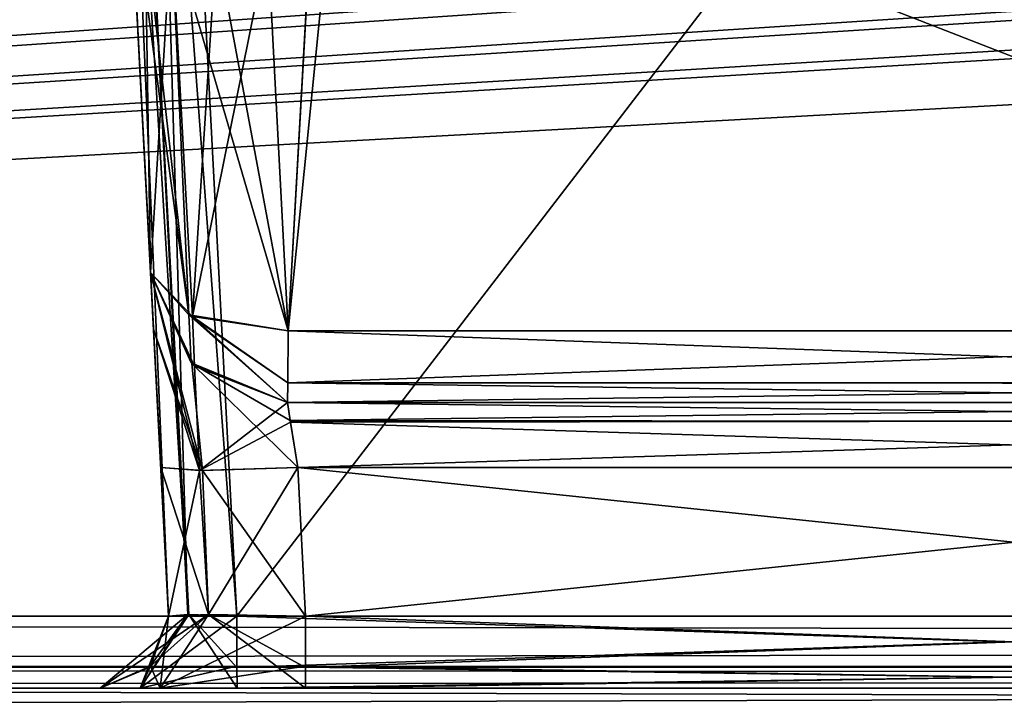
# Model space of a CAD drawing. Header units: inches. Extents: x -9.1 to 9.1, y -2.2 to 4.3.
# Tile 261 of 656: x -4.9 to -4.5, y -1.6 to -1.3. Entities that reach past the tile are written whole.
import ezdxf

# ---------------------------------------------------------------- set-up
doc = ezdxf.new("R2010")
doc.units = ezdxf.units.IN
doc.header["$LTSCALE"] = 65.185185
doc.header["$MEASUREMENT"] = 0
for name, color, linetype in [('14025', 7, 'CONTINUOUS'), ('14387', 7, 'CONTINUOUS'), ('14415', 7, 'CONTINUOUS'), ('2242', 7, 'CONTINUOUS'), ('2373', 7, 'CONTINUOUS'), ('2389', 7, 'CONTINUOUS'), ('2598', 7, 'CONTINUOUS'), ('2618', 7, 'CONTINUOUS'), ('2632', 7, 'CONTINUOUS'), ('2633', 7, 'CONTINUOUS'), ('2634', 7, 'CONTINUOUS'), ('2635', 7, 'CONTINUOUS'), ('2697', 7, 'CONTINUOUS'), ('2698', 7, 'CONTINUOUS'), ('2741', 7, 'CONTINUOUS'), ('2783', 7, 'CONTINUOUS'), ('3121', 7, 'CONTINUOUS'), ('3179', 7, 'CONTINUOUS'), ('3470', 7, 'CONTINUOUS'), ('3541', 7, 'CONTINUOUS'), ('4235', 7, 'CONTINUOUS'), ('4236', 7, 'CONTINUOUS'), ('4237', 7, 'CONTINUOUS'), ('4238', 7, 'CONTINUOUS'), ('4239', 7, 'CONTINUOUS'), ('4240', 7, 'CONTINUOUS'), ('4241', 7, 'CONTINUOUS'), ('4242', 7, 'CONTINUOUS'), ('7344', 7, 'CONTINUOUS'), ('7345', 7, 'CONTINUOUS'), ('7346', 7, 'CONTINUOUS'), ('7352', 7, 'CONTINUOUS'), ('7355', 7, 'CONTINUOUS'), ('7369', 7, 'CONTINUOUS'), ('9622', 7, 'CONTINUOUS'), ('9632', 7, 'CONTINUOUS'), ('9633', 7, 'CONTINUOUS'), ('9634', 7, 'CONTINUOUS'), ('9635', 7, 'CONTINUOUS'), ('9636', 7, 'CONTINUOUS'), ('9640', 7, 'CONTINUOUS'), ('9646', 7, 'CONTINUOUS'), ('9647', 7, 'CONTINUOUS'), ('9648', 7, 'CONTINUOUS')]:
    doc.layers.add(name, color=color, linetype=linetype)

msp = doc.modelspace()

# ---------------------------------------------------------------- linework, layer by layer
at = {"layer": '14025', "linetype": 'CONTINUOUS'}
for points in [[(-2.57611, -1.605, -4.14496), (-5.58789, -1.605, -4.14496), (-2.57611, -1.605, 4.14496), (-2.57611, -1.605, -4.14496)], [(-2.57611, -1.605, 4.14496), (-5.58789, -1.605, -4.14496), (-5.58789, -1.605, 4.14496), (-2.57611, -1.605, 4.14496)]]:
    msp.add_3dface(points, dxfattribs=at)
at = {"layer": '14387', "linetype": 'CONTINUOUS'}
for points in [[(-5.58789, -1.605, -4.14496), (-2.57611, -1.605, -4.14496), (-2.5761, -1.61296, -4.16532), (-5.58789, -1.605, -4.14496)], [(-5.58789, -1.605, -4.14496), (-2.5761, -1.61296, -4.16532), (-5.58789, -1.61352, -4.1659), (-5.58789, -1.605, -4.14496)]]:
    msp.add_3dface(points, dxfattribs=at)
at = {"layer": '14415', "linetype": 'CONTINUOUS'}
for points in [[(-2.57611, -1.605, 4.14496), (-5.58789, -1.605, 4.14496), (-5.58789, -1.61296, 4.16532), (-2.57611, -1.605, 4.14496)], [(-2.57611, -1.605, 4.14496), (-5.58789, -1.61296, 4.16532), (-2.5761, -1.61352, 4.1659), (-2.57611, -1.605, 4.14496)]]:
    msp.add_3dface(points, dxfattribs=at)
at = {"layer": '2242', "linetype": 'CONTINUOUS'}
for points in [[(-8.57837, -1.57343, 4.62775), (8.57837, -1.57343, 4.62775), (-8.52935, -0.63817, 4.57874), (-8.57837, -1.57343, 4.62775)], [(-8.52935, -0.63817, 4.57874), (8.57837, -1.57343, 4.62775), (-7.12257, -0.63817, 4.57874), (-8.52935, -0.63817, 4.57874)], [(-7.12257, -0.63817, 4.57874), (8.57837, -1.57343, 4.62775), (-6.87743, -0.63817, 4.57874), (-7.12257, -0.63817, 4.57874)], [(-6.87743, -0.63817, 4.57874), (8.57837, -1.57343, 4.62775), (-6.10626, -0.63866, 4.57876), (-6.87743, -0.63817, 4.57874)], [(-6.10626, -0.63866, 4.57876), (8.57837, -1.57343, 4.62775), (-5.89369, -0.63806, 4.57873), (-6.10626, -0.63866, 4.57876)], [(-5.89369, -0.63806, 4.57873), (8.57837, -1.57343, 4.62775), (-5.12257, -0.63817, 4.57874), (-5.89369, -0.63806, 4.57873)], [(-5.12257, -0.63817, 4.57874), (8.57837, -1.57343, 4.62775), (-4.87743, -0.63817, 4.57874), (-5.12257, -0.63817, 4.57874)], [(-4.87743, -0.63817, 4.57874), (8.57837, -1.57343, 4.62775), (-4.1063, -0.63817, 4.57874), (-4.87743, -0.63817, 4.57874)]]:
    msp.add_3dface(points, dxfattribs=at)
at = {"layer": '2373', "linetype": 'CONTINUOUS'}
for points in [[(-4.15531, -1.57343, 4.42625), (-4.82519, -1.57343, 4.42625), (-4.8742, -0.63817, 4.47526), (-4.15531, -1.57343, 4.42625)], [(-4.15531, -1.57343, 4.42625), (-4.8742, -0.63817, 4.47526), (-4.1063, -0.63817, 4.47526), (-4.15531, -1.57343, 4.42625)]]:
    msp.add_3dface(points, dxfattribs=at)
at = {"layer": '2389', "linetype": 'CONTINUOUS'}
for points in [[(-8.57831, -1.605, -4.59779), (8.57828, -1.605, -4.59779), (-5.99933, -1.605, -4.51066), (-8.57831, -1.605, -4.59779)], [(8.57828, -1.605, 4.59779), (-8.57831, -1.605, 4.59779), (5.99933, -1.605, 4.51066), (8.57828, -1.605, 4.59779)], [(5.99933, -1.605, 4.51066), (-8.57831, -1.605, 4.59779), (1.99933, -1.605, 4.51066), (5.99933, -1.605, 4.51066)], [(1.99933, -1.605, 4.51066), (-8.57831, -1.605, 4.59779), (-2.00067, -1.605, 4.51066), (1.99933, -1.605, 4.51066)], [(-2.00067, -1.605, 4.51066), (-8.57831, -1.605, 4.59779), (-2.31452, -1.605, 4.45621), (-2.00067, -1.605, 4.51066)], [(-8.57831, -1.605, 4.59779), (-6.00067, -1.605, 4.51066), (-4.15532, -1.605, 4.45621), (-8.57831, -1.605, 4.59779)], [(-2.31452, -1.605, 4.45621), (-8.57831, -1.605, 4.59779), (-2.82518, -1.605, 4.45621), (-2.31452, -1.605, 4.45621)], [(-2.82518, -1.605, 4.45621), (-8.57831, -1.605, 4.59779), (-3.17482, -1.605, 4.45621), (-2.82518, -1.605, 4.45621)], [(-3.17482, -1.605, 4.45621), (-8.57831, -1.605, 4.59779), (-3.84468, -1.605, 4.45621), (-3.17482, -1.605, 4.45621)], [(-3.84468, -1.605, 4.45621), (-8.57831, -1.605, 4.59779), (-4.15532, -1.605, 4.45621), (-3.84468, -1.605, 4.45621)], [(-6.00067, -1.605, 4.51066), (-5.17482, -1.605, 4.45621), (-4.86758, -1.605, 4.43865), (-6.00067, -1.605, 4.51066)], [(-4.15532, -1.605, 4.45621), (-6.00067, -1.605, 4.51066), (-4.82518, -1.605, 4.45621), (-4.15532, -1.605, 4.45621)], [(-4.82518, -1.605, 4.45621), (-6.00067, -1.605, 4.51066), (-4.86758, -1.605, 4.43865), (-4.82518, -1.605, 4.45621)], [(-5.99933, -1.605, -4.51066), (8.57828, -1.605, -4.59779), (-1.99933, -1.605, -4.51066), (-5.99933, -1.605, -4.51066)], [(-5.99933, -1.605, -4.51066), (-1.99933, -1.605, -4.51066), (-5.68548, -1.605, -4.45621), (-5.99933, -1.605, -4.51066)], [(-5.68548, -1.605, -4.45621), (-1.99933, -1.605, -4.51066), (-5.17482, -1.605, -4.45621), (-5.68548, -1.605, -4.45621)], [(-5.17482, -1.605, -4.45621), (-1.99933, -1.605, -4.51066), (-4.82518, -1.605, -4.45621), (-5.17482, -1.605, -4.45621)], [(-5.13242, -1.605, -4.43865), (-5.17482, -1.605, -4.45621), (-4.82518, -1.605, -4.45621), (-5.13242, -1.605, -4.43865)], [(-5.17482, -1.605, 4.45621), (-5.13245, -1.605, 4.43868), (-4.8851, -1.605, 4.39628), (-5.17482, -1.605, 4.45621)], [(-5.17482, -1.605, 4.45621), (-4.8851, -1.605, 4.39628), (-4.86758, -1.605, 4.43865), (-5.17482, -1.605, 4.45621)], [(-5.13245, -1.605, 4.43868), (-5.1149, -1.605, 4.39628), (-4.8851, -1.605, 4.20978), (-5.13245, -1.605, 4.43868)], [(-4.8851, -1.605, 4.39628), (-5.13245, -1.605, 4.43868), (-4.8851, -1.605, 4.20978), (-4.8851, -1.605, 4.39628)], [(-5.1149, -1.605, -4.39628), (-5.13242, -1.605, -4.43865), (-4.82518, -1.605, -4.45621), (-5.1149, -1.605, -4.39628)], [(-5.1149, -1.605, -4.20978), (-5.1149, -1.605, -4.39628), (-4.86755, -1.605, -4.43868), (-5.1149, -1.605, -4.20978)], [(-4.86755, -1.605, -4.43868), (-5.1149, -1.605, -4.39628), (-4.82518, -1.605, -4.45621), (-4.86755, -1.605, -4.43868)], [(-5.1149, -1.605, 4.20978), (-5.1149, -1.605, -4.20978), (-4.8851, -1.605, -4.39628), (-5.1149, -1.605, 4.20978)], [(-4.8851, -1.605, -4.39628), (-5.1149, -1.605, -4.20978), (-4.86755, -1.605, -4.43868), (-4.8851, -1.605, -4.39628)], [(-5.1149, -1.605, 4.39628), (-5.1149, -1.605, 4.20978), (-4.8851, -1.605, -4.39628), (-5.1149, -1.605, 4.39628)], [(-4.8851, -1.605, -4.20978), (-5.1149, -1.605, 4.39628), (-4.8851, -1.605, -4.39628), (-4.8851, -1.605, -4.20978)], [(-5.1149, -1.605, 4.39628), (-4.8851, -1.605, -4.20978), (-4.8851, -1.605, 4.20978), (-5.1149, -1.605, 4.39628)], [(-4.8851, -1.605, -4.20978), (-4.85875, -1.605, -4.14617), (-4.8851, -1.605, 4.20978), (-4.8851, -1.605, -4.20978)], [(-4.8851, -1.605, 4.20978), (-4.85875, -1.605, -4.14617), (-4.85885, -1.605, 4.14627), (-4.8851, -1.605, 4.20978)], [(-4.85875, -1.605, -4.14617), (-4.79522, -1.605, -4.1199), (-4.85885, -1.605, 4.14627), (-4.85875, -1.605, -4.14617)], [(-4.85885, -1.605, 4.14627), (-4.79522, -1.605, -4.1199), (-4.79522, -1.605, 4.1199), (-4.85885, -1.605, 4.14627)], [(-4.82518, -1.605, -4.45621), (-1.99933, -1.605, -4.51066), (-4.15532, -1.605, -4.45621), (-4.82518, -1.605, -4.45621)], [(-4.79522, -1.605, -4.1199), (-4.1753, -1.605, -4.1199), (-4.79522, -1.605, 4.1199), (-4.79522, -1.605, -4.1199)], [(-4.79522, -1.605, 4.1199), (-4.1753, -1.605, -4.1199), (-4.1753, -1.605, 4.1199), (-4.79522, -1.605, 4.1199)]]:
    msp.add_3dface(points, dxfattribs=at)
at = {"layer": '2598', "linetype": 'CONTINUOUS'}
for points in [[(-4.8742, -0.63817, -4.47526), (-4.82519, -1.57343, -4.42625), (-4.1063, -0.63817, -4.47526), (-4.8742, -0.63817, -4.47526)], [(-4.82519, -1.57343, -4.42625), (-4.15531, -1.57343, -4.42625), (-4.1063, -0.63817, -4.47526), (-4.82519, -1.57343, -4.42625)]]:
    msp.add_3dface(points, dxfattribs=at)
at = {"layer": '2618', "linetype": 'CONTINUOUS'}
for points in [[(-1.8937, -0.63817, -4.57874), (-8.57837, -1.57343, -4.62775), (-1.93714, -0.6183, -4.5777), (-1.8937, -0.63817, -4.57874)], [(-1.93714, -0.6183, -4.5777), (-8.57837, -1.57343, -4.62775), (-2.10631, -0.63806, -4.57873), (-1.93714, -0.6183, -4.5777)], [(-3.8937, -0.63817, -4.57874), (-8.57837, -1.57343, -4.62775), (-3.93714, -0.6183, -4.5777), (-3.8937, -0.63817, -4.57874)], [(-3.93714, -0.6183, -4.5777), (-8.57837, -1.57343, -4.62775), (-4.10631, -0.63806, -4.57873), (-3.93714, -0.6183, -4.5777)], [(3.12257, -0.63817, -4.57874), (-8.57837, -1.57343, -4.62775), (3.08276, -0.62178, -4.57788), (3.12257, -0.63817, -4.57874)], [(3.08276, -0.62178, -4.57788), (-8.57837, -1.57343, -4.62775), (2.87743, -0.63817, -4.57874), (3.08276, -0.62178, -4.57788)], [(-2.87743, -0.63817, -4.57874), (-8.57837, -1.57343, -4.62775), (-2.91724, -0.62178, -4.57788), (-2.87743, -0.63817, -4.57874)], [(-2.91724, -0.62178, -4.57788), (-8.57837, -1.57343, -4.62775), (-3.12257, -0.63817, -4.57874), (-2.91724, -0.62178, -4.57788)], [(-4.87743, -0.63817, -4.57874), (-8.57837, -1.57343, -4.62775), (-4.91724, -0.62178, -4.57788), (-4.87743, -0.63817, -4.57874)], [(-4.91724, -0.62178, -4.57788), (-8.57837, -1.57343, -4.62775), (-5.12257, -0.63817, -4.57874), (-4.91724, -0.62178, -4.57788)], [(6.1063, -0.63817, -4.57874), (-8.57837, -1.57343, -4.62775), (5.89369, -0.63806, -4.57873), (6.1063, -0.63817, -4.57874)], [(5.89369, -0.63806, -4.57873), (-8.57837, -1.57343, -4.62775), (5.12257, -0.63817, -4.57874), (5.89369, -0.63806, -4.57873)], [(4.1063, -0.63817, -4.57874), (-8.57837, -1.57343, -4.62775), (3.89369, -0.63806, -4.57873), (4.1063, -0.63817, -4.57874)], [(3.89369, -0.63806, -4.57873), (-8.57837, -1.57343, -4.62775), (3.12257, -0.63817, -4.57874), (3.89369, -0.63806, -4.57873)], [(2.1063, -0.63817, -4.57874), (-8.57837, -1.57343, -4.62775), (1.89369, -0.63806, -4.57873), (2.1063, -0.63817, -4.57874)], [(1.89369, -0.63806, -4.57873), (-8.57837, -1.57343, -4.62775), (-1.8937, -0.63817, -4.57874), (1.89369, -0.63806, -4.57873)], [(-2.10631, -0.63806, -4.57873), (-8.57837, -1.57343, -4.62775), (-2.87743, -0.63817, -4.57874), (-2.10631, -0.63806, -4.57873)], [(-4.10631, -0.63806, -4.57873), (-8.57837, -1.57343, -4.62775), (-4.87743, -0.63817, -4.57874), (-4.10631, -0.63806, -4.57873)], [(8.57837, -1.57343, -4.62775), (-8.57837, -1.57343, -4.62775), (8.52935, -0.63817, -4.57874), (8.57837, -1.57343, -4.62775)], [(8.52935, -0.63817, -4.57874), (-8.57837, -1.57343, -4.62775), (7.12257, -0.63817, -4.57874), (8.52935, -0.63817, -4.57874)], [(7.12257, -0.63817, -4.57874), (-8.57837, -1.57343, -4.62775), (6.87743, -0.63817, -4.57874), (7.12257, -0.63817, -4.57874)], [(6.87743, -0.63817, -4.57874), (-8.57837, -1.57343, -4.62775), (6.1063, -0.63817, -4.57874), (6.87743, -0.63817, -4.57874)], [(5.12257, -0.63817, -4.57874), (-8.57837, -1.57343, -4.62775), (4.87743, -0.63817, -4.57874), (5.12257, -0.63817, -4.57874)], [(4.87743, -0.63817, -4.57874), (-8.57837, -1.57343, -4.62775), (4.1063, -0.63817, -4.57874), (4.87743, -0.63817, -4.57874)], [(2.87743, -0.63817, -4.57874), (-8.57837, -1.57343, -4.62775), (2.1063, -0.63817, -4.57874), (2.87743, -0.63817, -4.57874)], [(-3.12257, -0.63817, -4.57874), (-8.57837, -1.57343, -4.62775), (-3.8937, -0.63817, -4.57874), (-3.12257, -0.63817, -4.57874)]]:
    msp.add_3dface(points, dxfattribs=at)
at = {"layer": '2632', "linetype": 'CONTINUOUS'}
for points in [[(-4.9021, -0.67738, -3.79138), (-4.85514, -1.57343, -4.39629), (-4.90471, -0.6276, -3.76192), (-4.9021, -0.67738, -3.79138)], [(-4.90471, -0.6276, -3.76192), (-4.85514, -1.57343, -4.39629), (-4.90416, -0.63819, -4.4453), (-4.90471, -0.6276, -3.76192)], [(-4.86172, -1.44788, -4.17846), (-4.85514, -1.57343, -4.39629), (-4.9021, -0.67738, -3.79138), (-4.86172, -1.44788, -4.17846)], [(-4.86302, -1.42314, -4.11653), (-4.86172, -1.44788, -4.17846), (-4.9021, -0.67738, -3.79138), (-4.86302, -1.42314, -4.11653)], [(-4.86302, -1.42314, -3.87629), (-4.86302, -1.42314, -4.11653), (-4.9021, -0.67738, -3.79138), (-4.86302, -1.42314, -3.87629)], [(-4.8722, -1.24804, -3.80555), (-4.86302, -1.42314, -3.87629), (-4.9021, -0.67738, -3.79138), (-4.8722, -1.24804, -3.80555)], [(-4.85855, -1.50847, -4.20637), (-4.85514, -1.57343, -4.39629), (-4.86172, -1.44788, -4.17846), (-4.85855, -1.50847, -4.20637)], [(-4.85514, -1.57343, -4.20977), (-4.85514, -1.57343, -4.39629), (-4.85855, -1.50847, -4.20637), (-4.85514, -1.57343, -4.20977)]]:
    msp.add_3dface(points, dxfattribs=at)
at = {"layer": '2633', "linetype": 'CONTINUOUS'}
for points in [[(-4.85514, -1.57343, -4.39629), (-4.85514, -1.57343, -4.20977), (-4.86363, -1.59595, -4.20977), (-4.85514, -1.57343, -4.39629)], [(-4.86306, -1.59535, -4.39629), (-4.85514, -1.57343, -4.39629), (-4.86363, -1.59595, -4.20977), (-4.86306, -1.59535, -4.39629)], [(-4.8851, -1.605, -4.20978), (-4.8851, -1.605, -4.39628), (-4.86306, -1.59535, -4.39629), (-4.8851, -1.605, -4.20978)], [(-4.8851, -1.605, -4.20978), (-4.86306, -1.59535, -4.39629), (-4.86363, -1.59595, -4.20977), (-4.8851, -1.605, -4.20978)]]:
    msp.add_3dface(points, dxfattribs=at)
at = {"layer": '2634', "linetype": 'CONTINUOUS'}
for points in [[(-4.86755, -1.605, -4.43868), (-4.82518, -1.605, -4.45621), (-4.84623, -1.5728, -4.41769), (-4.86755, -1.605, -4.43868)], [(-4.85514, -1.57343, -4.39629), (-4.86755, -1.605, -4.43868), (-4.84623, -1.5728, -4.41769), (-4.85514, -1.57343, -4.39629)], [(-4.86755, -1.605, -4.43868), (-4.85514, -1.57343, -4.39629), (-4.86306, -1.59535, -4.39629), (-4.86755, -1.605, -4.43868)], [(-4.82518, -1.605, -4.45621), (-4.82519, -1.59595, -4.43473), (-4.84623, -1.5728, -4.41769), (-4.82518, -1.605, -4.45621)], [(-4.82519, -1.59595, -4.43473), (-4.82519, -1.57343, -4.42625), (-4.84623, -1.5728, -4.41769), (-4.82519, -1.59595, -4.43473)], [(-4.8851, -1.605, -4.39628), (-4.86755, -1.605, -4.43868), (-4.86306, -1.59535, -4.39629), (-4.8851, -1.605, -4.39628)]]:
    msp.add_3dface(points, dxfattribs=at)
at = {"layer": '2635', "linetype": 'CONTINUOUS'}
for points in [[(-4.90416, -0.63819, -4.4453), (-4.85514, -1.57343, -4.39629), (-4.84623, -1.5728, -4.41769), (-4.90416, -0.63819, -4.4453)], [(-4.90416, -0.63819, -4.4453), (-4.84623, -1.5728, -4.41769), (-4.89566, -0.63882, -4.46615), (-4.90416, -0.63819, -4.4453)], [(-4.89566, -0.63882, -4.46615), (-4.82519, -1.57343, -4.42625), (-4.8742, -0.63817, -4.47526), (-4.89566, -0.63882, -4.46615)], [(-4.84623, -1.5728, -4.41769), (-4.82519, -1.57343, -4.42625), (-4.89566, -0.63882, -4.46615), (-4.84623, -1.5728, -4.41769)]]:
    msp.add_3dface(points, dxfattribs=at)
at = {"layer": '2697', "linetype": 'CONTINUOUS'}
for points in [[(-4.17071, -1.48, -3.87269), (-4.16791, -1.48, -3.88012), (-4.8031, -1.48, -4.11649), (-4.17071, -1.48, -3.87269)], [(-4.8031, -1.48, -4.11649), (-4.16791, -1.48, -3.88012), (-4.16791, -1.48, -4.11649), (-4.8031, -1.48, -4.11649)], [(-4.17772, -1.48, -3.86955), (-4.17071, -1.48, -3.87269), (-4.8031, -1.48, -4.11649), (-4.17772, -1.48, -3.86955)], [(-4.17772, -1.48, -3.86955), (-4.8031, -1.48, -4.11649), (-4.8031, -1.48, -3.86955), (-4.17772, -1.48, -3.86955)]]:
    msp.add_3dface(points, dxfattribs=at)
at = {"layer": '2698', "linetype": 'CONTINUOUS'}
for points in [[(-4.17772, -1.48, 3.86955), (-4.8031, -1.48, 3.86955), (-4.16791, -1.48, 4.11649), (-4.17772, -1.48, 3.86955)], [(-4.16791, -1.48, 4.11649), (-4.8031, -1.48, 3.86955), (-4.8031, -1.48, 4.11649), (-4.16791, -1.48, 4.11649)]]:
    msp.add_3dface(points, dxfattribs=at)
at = {"layer": '2741', "linetype": 'CONTINUOUS'}
for points in [[(-4.17772, -1.44873, 3.82319), (-4.77139, -1.13627, 3.69695), (-4.78933, -1.21031, 3.72686), (-4.17772, -1.44873, 3.82319)], [(-4.17772, -1.44873, 3.82319), (-4.16135, -1.13627, 3.69695), (-4.77139, -1.13627, 3.69695), (-4.17772, -1.44873, 3.82319)], [(-4.81165, -1.27924, 3.75471), (-4.80278, -1.44873, 3.82319), (-4.78933, -1.21031, 3.72686), (-4.81165, -1.27924, 3.75471)], [(-4.80278, -1.44873, 3.82319), (-4.17772, -1.44873, 3.82319), (-4.78933, -1.21031, 3.72686), (-4.80278, -1.44873, 3.82319)]]:
    msp.add_3dface(points, dxfattribs=at)
at = {"layer": '2783', "linetype": 'CONTINUOUS'}
for points in [[(-4.17188, -1.50843, 4.14645), (-4.79863, -1.50843, 4.14645), (-4.17529, -1.57343, 4.14986), (-4.17188, -1.50843, 4.14645)], [(-4.17529, -1.57343, 4.14986), (-4.79863, -1.50843, 4.14645), (-4.79523, -1.57343, 4.14986), (-4.17529, -1.57343, 4.14986)]]:
    msp.add_3dface(points, dxfattribs=at)
at = {"layer": '3121', "linetype": 'CONTINUOUS'}
for points in [[(-8.57837, -1.59535, -4.61984), (-8.57837, -1.57343, -4.62775), (8.57837, -1.59595, -4.61927), (-8.57837, -1.59535, -4.61984)], [(8.57837, -1.59595, -4.61927), (-8.57837, -1.57343, -4.62775), (8.57837, -1.57343, -4.62775), (8.57837, -1.59595, -4.61927)], [(8.57828, -1.605, -4.59779), (-8.57831, -1.605, -4.59779), (-8.57837, -1.59535, -4.61984), (8.57828, -1.605, -4.59779)], [(8.57828, -1.605, -4.59779), (-8.57837, -1.59535, -4.61984), (8.57837, -1.59595, -4.61927), (8.57828, -1.605, -4.59779)]]:
    msp.add_3dface(points, dxfattribs=at)
at = {"layer": '3179', "linetype": 'CONTINUOUS'}
for points in [[(8.57837, -1.57343, 4.62775), (-8.57837, -1.57343, 4.62775), (-8.57837, -1.59595, 4.61927), (8.57837, -1.57343, 4.62775)], [(8.57837, -1.59535, 4.61984), (8.57837, -1.57343, 4.62775), (-8.57837, -1.59595, 4.61927), (8.57837, -1.59535, 4.61984)], [(-8.57831, -1.605, 4.59779), (8.57837, -1.59535, 4.61984), (-8.57837, -1.59595, 4.61927), (-8.57831, -1.605, 4.59779)], [(-8.57831, -1.605, 4.59779), (8.57828, -1.605, 4.59779), (8.57837, -1.59535, 4.61984), (-8.57831, -1.605, 4.59779)]]:
    msp.add_3dface(points, dxfattribs=at)
at = {"layer": '3470', "linetype": 'CONTINUOUS'}
for points in [[(-4.79523, -1.57343, -4.14986), (-4.79863, -1.50843, -4.14645), (-4.17188, -1.50843, -4.14645), (-4.79523, -1.57343, -4.14986)], [(-4.17529, -1.57343, -4.14986), (-4.79523, -1.57343, -4.14986), (-4.17188, -1.50843, -4.14645), (-4.17529, -1.57343, -4.14986)]]:
    msp.add_3dface(points, dxfattribs=at)
at = {"layer": '3541', "linetype": 'CONTINUOUS'}
for points in [[(-4.77139, -1.13627, -3.69695), (-4.80278, -1.44873, -3.82319), (-4.78958, -1.21121, -3.72723), (-4.77139, -1.13627, -3.69695)], [(-4.80278, -1.44873, -3.82319), (-4.77139, -1.13627, -3.69695), (-4.17772, -1.44873, -3.82319), (-4.80278, -1.44873, -3.82319)], [(-4.17772, -1.44873, -3.82319), (-4.77139, -1.13627, -3.69695), (-4.16135, -1.13627, -3.69695), (-4.17772, -1.44873, -3.82319)], [(-4.80278, -1.44873, -3.82319), (-4.81165, -1.27925, -3.75471), (-4.78958, -1.21121, -3.72723), (-4.80278, -1.44873, -3.82319)]]:
    msp.add_3dface(points, dxfattribs=at)
at = {"layer": '4235', "linetype": 'CONTINUOUS'}
for points in [[(-4.919, -0.355, 4.53392), (-4.86302, -1.42314, 4.11653), (-4.86302, -1.42314, 3.87629), (-4.919, -0.355, 4.53392)], [(-4.86302, -1.42314, 4.11653), (-4.919, -0.355, 4.53392), (-4.86172, -1.44788, 4.17846), (-4.86302, -1.42314, 4.11653)], [(-4.919, -0.355, 4.53392), (-4.86302, -1.42314, 3.87629), (-4.8722, -1.24804, 3.80555), (-4.919, -0.355, 4.53392)], [(-4.86172, -1.44788, 4.17846), (-4.919, -0.355, 4.53392), (-4.90416, -0.63819, 4.4453), (-4.86172, -1.44788, 4.17846)], [(-4.85855, -1.50847, 4.20637), (-4.86172, -1.44788, 4.17846), (-4.90416, -0.63819, 4.4453), (-4.85855, -1.50847, 4.20637)], [(-4.85855, -1.50847, 4.20637), (-4.90416, -0.63819, 4.4453), (-4.85514, -1.57343, 4.20977), (-4.85855, -1.50847, 4.20637)], [(-4.90416, -0.63819, 4.4453), (-4.85514, -1.57343, 4.39629), (-4.85514, -1.57343, 4.20977), (-4.90416, -0.63819, 4.4453)]]:
    msp.add_3dface(points, dxfattribs=at)
at = {"layer": '4236', "linetype": 'CONTINUOUS'}
for points in [[(-4.85514, -1.57343, 4.39629), (-4.86363, -1.59595, 4.39629), (-4.85514, -1.57343, 4.20977), (-4.85514, -1.57343, 4.39629)], [(-4.85514, -1.57343, 4.20977), (-4.86363, -1.59595, 4.39629), (-4.86306, -1.59535, 4.20977), (-4.85514, -1.57343, 4.20977)], [(-4.8851, -1.605, 4.39628), (-4.8851, -1.605, 4.20978), (-4.86306, -1.59535, 4.20977), (-4.8851, -1.605, 4.39628)], [(-4.86363, -1.59595, 4.39629), (-4.8851, -1.605, 4.39628), (-4.86306, -1.59535, 4.20977), (-4.86363, -1.59595, 4.39629)]]:
    msp.add_3dface(points, dxfattribs=at)
at = {"layer": '4237', "linetype": 'CONTINUOUS'}
for points in [[(-4.85885, -1.605, 4.14627), (-4.85514, -1.57343, 4.20977), (-4.86306, -1.59535, 4.20977), (-4.85885, -1.605, 4.14627)], [(-4.85885, -1.605, 4.14627), (-4.79522, -1.605, 4.1199), (-4.83764, -1.57278, 4.16737), (-4.85885, -1.605, 4.14627)], [(-4.85514, -1.57343, 4.20977), (-4.85885, -1.605, 4.14627), (-4.83764, -1.57278, 4.16737), (-4.85514, -1.57343, 4.20977)], [(-4.83764, -1.57278, 4.16737), (-4.79522, -1.605, 4.1199), (-4.79523, -1.59595, 4.14137), (-4.83764, -1.57278, 4.16737)], [(-4.79523, -1.57343, 4.14986), (-4.83764, -1.57278, 4.16737), (-4.79523, -1.59595, 4.14137), (-4.79523, -1.57343, 4.14986)], [(-4.8851, -1.605, 4.20978), (-4.85885, -1.605, 4.14627), (-4.86306, -1.59535, 4.20977), (-4.8851, -1.605, 4.20978)]]:
    msp.add_3dface(points, dxfattribs=at)
at = {"layer": '4238', "linetype": 'CONTINUOUS'}
for points in [[(-4.84028, -1.50972, 4.1634), (-4.85855, -1.50847, 4.20637), (-4.83764, -1.57278, 4.16737), (-4.84028, -1.50972, 4.1634)], [(-4.85855, -1.50847, 4.20637), (-4.85514, -1.57343, 4.20977), (-4.83764, -1.57278, 4.16737), (-4.85855, -1.50847, 4.20637)], [(-4.79863, -1.50843, 4.14645), (-4.84028, -1.50972, 4.1634), (-4.79523, -1.57343, 4.14986), (-4.79863, -1.50843, 4.14645)], [(-4.79523, -1.57343, 4.14986), (-4.84028, -1.50972, 4.1634), (-4.83764, -1.57278, 4.16737), (-4.79523, -1.57343, 4.14986)]]:
    msp.add_3dface(points, dxfattribs=at)
at = {"layer": '4239', "linetype": 'CONTINUOUS'}
for points in [[(-4.845, -1.46295, 4.11649), (-4.86302, -1.42314, 4.11653), (-4.84028, -1.50972, 4.1634), (-4.845, -1.46295, 4.11649)], [(-4.84028, -1.50972, 4.1634), (-4.86302, -1.42314, 4.11653), (-4.86172, -1.44788, 4.17846), (-4.84028, -1.50972, 4.1634)], [(-4.85855, -1.50847, 4.20637), (-4.84028, -1.50972, 4.1634), (-4.86172, -1.44788, 4.17846), (-4.85855, -1.50847, 4.20637)], [(-4.8031, -1.48, 4.11649), (-4.845, -1.46295, 4.11649), (-4.80186, -1.48787, 4.13674), (-4.8031, -1.48, 4.11649)], [(-4.80186, -1.48787, 4.13674), (-4.845, -1.46295, 4.11649), (-4.79863, -1.50843, 4.14645), (-4.80186, -1.48787, 4.13674)], [(-4.79863, -1.50843, 4.14645), (-4.845, -1.46295, 4.11649), (-4.84028, -1.50972, 4.1634), (-4.79863, -1.50843, 4.14645)]]:
    msp.add_3dface(points, dxfattribs=at)
at = {"layer": '4240', "linetype": 'CONTINUOUS'}
for points in [[(-4.86302, -1.42314, 4.11653), (-4.845, -1.46295, 4.11649), (-4.86302, -1.42314, 3.87629), (-4.86302, -1.42314, 4.11653)], [(-4.86302, -1.42314, 3.87629), (-4.845, -1.46295, 4.11649), (-4.84529, -1.46267, 3.87175), (-4.86302, -1.42314, 3.87629)], [(-4.8031, -1.48, 4.11649), (-4.8031, -1.48, 3.86955), (-4.84529, -1.46267, 3.87175), (-4.8031, -1.48, 4.11649)], [(-4.845, -1.46295, 4.11649), (-4.8031, -1.48, 4.11649), (-4.84529, -1.46267, 3.87175), (-4.845, -1.46295, 4.11649)]]:
    msp.add_3dface(points, dxfattribs=at)
at = {"layer": '4241', "linetype": 'CONTINUOUS'}
for points in [[(-4.86302, -1.42314, 3.87629), (-4.84529, -1.46267, 3.87175), (-4.84629, -1.44167, 3.84043), (-4.86302, -1.42314, 3.87629)], [(-4.84529, -1.46267, 3.87175), (-4.8031, -1.48, 3.86955), (-4.84629, -1.44167, 3.84043), (-4.84529, -1.46267, 3.87175)], [(-4.84629, -1.44167, 3.84043), (-4.8031, -1.48, 3.86955), (-4.80294, -1.47145, 3.84159), (-4.84629, -1.44167, 3.84043)], [(-4.80278, -1.44873, 3.82319), (-4.84629, -1.44167, 3.84043), (-4.80294, -1.47145, 3.84159), (-4.80278, -1.44873, 3.82319)]]:
    msp.add_3dface(points, dxfattribs=at)
at = {"layer": '4242', "linetype": 'CONTINUOUS'}
for points in [[(-4.8722, -1.24804, 3.80555), (-4.86302, -1.42314, 3.87629), (-4.84629, -1.44167, 3.84043), (-4.8722, -1.24804, 3.80555)], [(-4.8722, -1.24804, 3.80555), (-4.84629, -1.44167, 3.84043), (-4.86618, -1.26486, 3.78628), (-4.8722, -1.24804, 3.80555)], [(-4.86618, -1.26486, 3.78628), (-4.84629, -1.44167, 3.84043), (-4.85382, -1.2734, 3.771), (-4.86618, -1.26486, 3.78628)], [(-4.84629, -1.44167, 3.84043), (-4.80278, -1.44873, 3.82319), (-4.85382, -1.2734, 3.771), (-4.84629, -1.44167, 3.84043)], [(-4.85382, -1.2734, 3.771), (-4.80278, -1.44873, 3.82319), (-4.83462, -1.27788, 3.75909), (-4.85382, -1.2734, 3.771)], [(-4.80278, -1.44873, 3.82319), (-4.81165, -1.27924, 3.75471), (-4.83462, -1.27788, 3.75909), (-4.80278, -1.44873, 3.82319)]]:
    msp.add_3dface(points, dxfattribs=at)
at = {"layer": '7344', "linetype": 'CONTINUOUS'}
for points in [[(-4.89512, -0.63882, 4.46669), (-4.85514, -1.57343, 4.39629), (-4.90416, -0.63819, 4.4453), (-4.89512, -0.63882, 4.46669)], [(-4.8742, -0.63817, 4.47526), (-4.84665, -1.5728, 4.41726), (-4.89512, -0.63882, 4.46669), (-4.8742, -0.63817, 4.47526)], [(-4.84665, -1.5728, 4.41726), (-4.85514, -1.57343, 4.39629), (-4.89512, -0.63882, 4.46669), (-4.84665, -1.5728, 4.41726)], [(-4.8742, -0.63817, 4.47526), (-4.82519, -1.57343, 4.42625), (-4.84665, -1.5728, 4.41726), (-4.8742, -0.63817, 4.47526)]]:
    msp.add_3dface(points, dxfattribs=at)
at = {"layer": '7345', "linetype": 'CONTINUOUS'}
for points in [[(-4.86758, -1.605, 4.43865), (-4.8851, -1.605, 4.39628), (-4.84665, -1.5728, 4.41726), (-4.86758, -1.605, 4.43865)], [(-4.84665, -1.5728, 4.41726), (-4.8851, -1.605, 4.39628), (-4.86363, -1.59595, 4.39629), (-4.84665, -1.5728, 4.41726)], [(-4.82519, -1.57343, 4.42625), (-4.86758, -1.605, 4.43865), (-4.84665, -1.5728, 4.41726), (-4.82519, -1.57343, 4.42625)], [(-4.86758, -1.605, 4.43865), (-4.82519, -1.57343, 4.42625), (-4.82519, -1.59535, 4.43416), (-4.86758, -1.605, 4.43865)], [(-4.85514, -1.57343, 4.39629), (-4.84665, -1.5728, 4.41726), (-4.86363, -1.59595, 4.39629), (-4.85514, -1.57343, 4.39629)], [(-4.82518, -1.605, 4.45621), (-4.86758, -1.605, 4.43865), (-4.82519, -1.59535, 4.43416), (-4.82518, -1.605, 4.45621)]]:
    msp.add_3dface(points, dxfattribs=at)
at = {"layer": '7346', "linetype": 'CONTINUOUS'}
for points in [[(-4.15531, -1.57343, 4.42625), (-4.15531, -1.59595, 4.43473), (-4.82519, -1.57343, 4.42625), (-4.15531, -1.57343, 4.42625)], [(-4.82519, -1.57343, 4.42625), (-4.15531, -1.59595, 4.43473), (-4.82519, -1.59535, 4.43416), (-4.82519, -1.57343, 4.42625)], [(-4.15532, -1.605, 4.45621), (-4.82518, -1.605, 4.45621), (-4.82519, -1.59535, 4.43416), (-4.15532, -1.605, 4.45621)], [(-4.15531, -1.59595, 4.43473), (-4.15532, -1.605, 4.45621), (-4.82519, -1.59535, 4.43416), (-4.15531, -1.59595, 4.43473)]]:
    msp.add_3dface(points, dxfattribs=at)
at = {"layer": '7352', "linetype": 'CONTINUOUS'}
for points in [[(-4.16791, -1.48, 4.11649), (-4.8031, -1.48, 4.11649), (-4.80186, -1.48787, 4.13674), (-4.16791, -1.48, 4.11649)], [(-4.16791, -1.48, 4.11649), (-4.80186, -1.48787, 4.13674), (-4.16909, -1.48847, 4.13738), (-4.16791, -1.48, 4.11649)], [(-4.80186, -1.48787, 4.13674), (-4.79863, -1.50843, 4.14645), (-4.16909, -1.48847, 4.13738), (-4.80186, -1.48787, 4.13674)], [(-4.16909, -1.48847, 4.13738), (-4.79863, -1.50843, 4.14645), (-4.17188, -1.50843, 4.14645), (-4.16909, -1.48847, 4.13738)]]:
    msp.add_3dface(points, dxfattribs=at)
at = {"layer": '7355', "linetype": 'CONTINUOUS'}
for points in [[(-4.17772, -1.47163, 3.84185), (-4.17772, -1.44873, 3.82319), (-4.80294, -1.47145, 3.84159), (-4.17772, -1.47163, 3.84185)], [(-4.17772, -1.44873, 3.82319), (-4.80278, -1.44873, 3.82319), (-4.80294, -1.47145, 3.84159), (-4.17772, -1.44873, 3.82319)], [(-4.8031, -1.48, 3.86955), (-4.17772, -1.47163, 3.84185), (-4.80294, -1.47145, 3.84159), (-4.8031, -1.48, 3.86955)], [(-4.17772, -1.48, 3.86955), (-4.17772, -1.47163, 3.84185), (-4.8031, -1.48, 3.86955), (-4.17772, -1.48, 3.86955)]]:
    msp.add_3dface(points, dxfattribs=at)
at = {"layer": '7369', "linetype": 'CONTINUOUS'}
for points in [[(-4.17529, -1.59535, 4.14194), (-4.17529, -1.57343, 4.14986), (-4.79523, -1.59595, 4.14137), (-4.17529, -1.59535, 4.14194)], [(-4.17529, -1.57343, 4.14986), (-4.79523, -1.57343, 4.14986), (-4.79523, -1.59595, 4.14137), (-4.17529, -1.57343, 4.14986)], [(-4.79522, -1.605, 4.1199), (-4.17529, -1.59535, 4.14194), (-4.79523, -1.59595, 4.14137), (-4.79522, -1.605, 4.1199)], [(-4.79522, -1.605, 4.1199), (-4.1753, -1.605, 4.1199), (-4.17529, -1.59535, 4.14194), (-4.79522, -1.605, 4.1199)]]:
    msp.add_3dface(points, dxfattribs=at)
at = {"layer": '9622', "linetype": 'CONTINUOUS'}
for points in [[(-4.86302, -1.42314, -3.87629), (-4.8722, -1.24804, -3.80555), (-4.8655, -1.26564, -3.7851), (-4.86302, -1.42314, -3.87629)], [(-4.86302, -1.42314, -3.87629), (-4.8655, -1.26564, -3.7851), (-4.85383, -1.2734, -3.77102), (-4.86302, -1.42314, -3.87629)], [(-4.86302, -1.42314, -3.87629), (-4.85383, -1.2734, -3.77102), (-4.84459, -1.44242, -3.83889), (-4.86302, -1.42314, -3.87629)], [(-4.85383, -1.2734, -3.77102), (-4.83421, -1.27794, -3.75893), (-4.84459, -1.44242, -3.83889), (-4.85383, -1.2734, -3.77102)], [(-4.83421, -1.27794, -3.75893), (-4.81165, -1.27925, -3.75471), (-4.84459, -1.44242, -3.83889), (-4.83421, -1.27794, -3.75893)], [(-4.84459, -1.44242, -3.83889), (-4.81165, -1.27925, -3.75471), (-4.80278, -1.44873, -3.82319), (-4.84459, -1.44242, -3.83889)]]:
    msp.add_3dface(points, dxfattribs=at)
at = {"layer": '9632', "linetype": 'CONTINUOUS'}
for points in [[(-4.8031, -1.48, -4.11649), (-4.16791, -1.48, -4.11649), (-4.16901, -1.48788, -4.13676), (-4.8031, -1.48, -4.11649)], [(-4.80176, -1.48857, -4.13748), (-4.8031, -1.48, -4.11649), (-4.16901, -1.48788, -4.13676), (-4.80176, -1.48857, -4.13748)], [(-4.17188, -1.50843, -4.14645), (-4.80176, -1.48857, -4.13748), (-4.16901, -1.48788, -4.13676), (-4.17188, -1.50843, -4.14645)], [(-4.79863, -1.50843, -4.14645), (-4.80176, -1.48857, -4.13748), (-4.17188, -1.50843, -4.14645), (-4.79863, -1.50843, -4.14645)]]:
    msp.add_3dface(points, dxfattribs=at)
at = {"layer": '9633', "linetype": 'CONTINUOUS'}
for points in [[(-4.86172, -1.44788, -4.17846), (-4.86302, -1.42314, -4.11653), (-4.8416, -1.50972, -4.16472), (-4.86172, -1.44788, -4.17846)], [(-4.86302, -1.42314, -4.11653), (-4.84379, -1.4641, -4.11649), (-4.8416, -1.50972, -4.16472), (-4.86302, -1.42314, -4.11653)], [(-4.85855, -1.50847, -4.20637), (-4.86172, -1.44788, -4.17846), (-4.8416, -1.50972, -4.16472), (-4.85855, -1.50847, -4.20637)], [(-4.84379, -1.4641, -4.11649), (-4.8031, -1.48, -4.11649), (-4.8416, -1.50972, -4.16472), (-4.84379, -1.4641, -4.11649)], [(-4.8416, -1.50972, -4.16472), (-4.8031, -1.48, -4.11649), (-4.80176, -1.48857, -4.13748), (-4.8416, -1.50972, -4.16472)], [(-4.79863, -1.50843, -4.14645), (-4.8416, -1.50972, -4.16472), (-4.80176, -1.48857, -4.13748), (-4.79863, -1.50843, -4.14645)]]:
    msp.add_3dface(points, dxfattribs=at)
at = {"layer": '9634', "linetype": 'CONTINUOUS'}
for points in [[(-4.85514, -1.57343, -4.20977), (-4.85855, -1.50847, -4.20637), (-4.8416, -1.50972, -4.16472), (-4.85514, -1.57343, -4.20977)], [(-4.85514, -1.57343, -4.20977), (-4.8416, -1.50972, -4.16472), (-4.83763, -1.57278, -4.16736), (-4.85514, -1.57343, -4.20977)], [(-4.8416, -1.50972, -4.16472), (-4.79863, -1.50843, -4.14645), (-4.83763, -1.57278, -4.16736), (-4.8416, -1.50972, -4.16472)], [(-4.83763, -1.57278, -4.16736), (-4.79863, -1.50843, -4.14645), (-4.79523, -1.57343, -4.14986), (-4.83763, -1.57278, -4.16736)]]:
    msp.add_3dface(points, dxfattribs=at)
at = {"layer": '9635', "linetype": 'CONTINUOUS'}
for points in [[(-4.85875, -1.605, -4.14617), (-4.8851, -1.605, -4.20978), (-4.83763, -1.57278, -4.16736), (-4.85875, -1.605, -4.14617)], [(-4.8851, -1.605, -4.20978), (-4.86363, -1.59595, -4.20977), (-4.83763, -1.57278, -4.16736), (-4.8851, -1.605, -4.20978)], [(-4.86363, -1.59595, -4.20977), (-4.85514, -1.57343, -4.20977), (-4.83763, -1.57278, -4.16736), (-4.86363, -1.59595, -4.20977)], [(-4.85875, -1.605, -4.14617), (-4.83763, -1.57278, -4.16736), (-4.79523, -1.57343, -4.14986), (-4.85875, -1.605, -4.14617)], [(-4.85875, -1.605, -4.14617), (-4.79523, -1.57343, -4.14986), (-4.79523, -1.59535, -4.14194), (-4.85875, -1.605, -4.14617)], [(-4.79522, -1.605, -4.1199), (-4.85875, -1.605, -4.14617), (-4.79523, -1.59535, -4.14194), (-4.79522, -1.605, -4.1199)]]:
    msp.add_3dface(points, dxfattribs=at)
at = {"layer": '9636', "linetype": 'CONTINUOUS'}
for points in [[(-4.79523, -1.59535, -4.14194), (-4.79523, -1.57343, -4.14986), (-4.17529, -1.59595, -4.14137), (-4.79523, -1.59535, -4.14194)], [(-4.17529, -1.59595, -4.14137), (-4.79523, -1.57343, -4.14986), (-4.17529, -1.57343, -4.14986), (-4.17529, -1.59595, -4.14137)], [(-4.1753, -1.605, -4.1199), (-4.79522, -1.605, -4.1199), (-4.79523, -1.59535, -4.14194), (-4.1753, -1.605, -4.1199)], [(-4.1753, -1.605, -4.1199), (-4.79523, -1.59535, -4.14194), (-4.17529, -1.59595, -4.14137), (-4.1753, -1.605, -4.1199)]]:
    msp.add_3dface(points, dxfattribs=at)
at = {"layer": '9640', "linetype": 'CONTINUOUS'}
for points in [[(-4.82519, -1.57343, -4.42625), (-4.82519, -1.59595, -4.43473), (-4.15531, -1.57343, -4.42625), (-4.82519, -1.57343, -4.42625)], [(-4.82519, -1.59595, -4.43473), (-4.15531, -1.59535, -4.43416), (-4.15531, -1.57343, -4.42625), (-4.82519, -1.59595, -4.43473)], [(-4.82519, -1.59595, -4.43473), (-4.82518, -1.605, -4.45621), (-4.15531, -1.59535, -4.43416), (-4.82519, -1.59595, -4.43473)], [(-4.82518, -1.605, -4.45621), (-4.15532, -1.605, -4.45621), (-4.15531, -1.59535, -4.43416), (-4.82518, -1.605, -4.45621)]]:
    msp.add_3dface(points, dxfattribs=at)
at = {"layer": '9646', "linetype": 'CONTINUOUS'}
for points in [[(-4.86302, -1.42314, -4.11653), (-4.86302, -1.42314, -3.87629), (-4.84383, -1.46406, -3.87159), (-4.86302, -1.42314, -4.11653)], [(-4.86302, -1.42314, -4.11653), (-4.84383, -1.46406, -3.87159), (-4.84379, -1.4641, -4.11649), (-4.86302, -1.42314, -4.11653)], [(-4.84383, -1.46406, -3.87159), (-4.8031, -1.48, -3.86955), (-4.84379, -1.4641, -4.11649), (-4.84383, -1.46406, -3.87159)], [(-4.8031, -1.48, -3.86955), (-4.8031, -1.48, -4.11649), (-4.84379, -1.4641, -4.11649), (-4.8031, -1.48, -3.86955)]]:
    msp.add_3dface(points, dxfattribs=at)
at = {"layer": '9647', "linetype": 'CONTINUOUS'}
for points in [[(-4.86302, -1.42314, -3.87629), (-4.84459, -1.44242, -3.83889), (-4.84383, -1.46406, -3.87159), (-4.86302, -1.42314, -3.87629)], [(-4.84459, -1.44242, -3.83889), (-4.80278, -1.44873, -3.82319), (-4.80294, -1.47145, -3.84159), (-4.84459, -1.44242, -3.83889)], [(-4.84459, -1.44242, -3.83889), (-4.8031, -1.48, -3.86955), (-4.84383, -1.46406, -3.87159), (-4.84459, -1.44242, -3.83889)], [(-4.8031, -1.48, -3.86955), (-4.84459, -1.44242, -3.83889), (-4.80294, -1.47145, -3.84159), (-4.8031, -1.48, -3.86955)]]:
    msp.add_3dface(points, dxfattribs=at)
at = {"layer": '9648', "linetype": 'CONTINUOUS'}
for points in [[(-4.80278, -1.44873, -3.82319), (-4.17772, -1.47124, -3.84128), (-4.80294, -1.47145, -3.84159), (-4.80278, -1.44873, -3.82319)], [(-4.80278, -1.44873, -3.82319), (-4.17772, -1.44873, -3.82319), (-4.17772, -1.47124, -3.84128), (-4.80278, -1.44873, -3.82319)], [(-4.17772, -1.48, -3.86955), (-4.8031, -1.48, -3.86955), (-4.80294, -1.47145, -3.84159), (-4.17772, -1.48, -3.86955)], [(-4.17772, -1.47124, -3.84128), (-4.17772, -1.48, -3.86955), (-4.80294, -1.47145, -3.84159), (-4.17772, -1.47124, -3.84128)]]:
    msp.add_3dface(points, dxfattribs=at)

doc.saveas('drawing.dxf')
